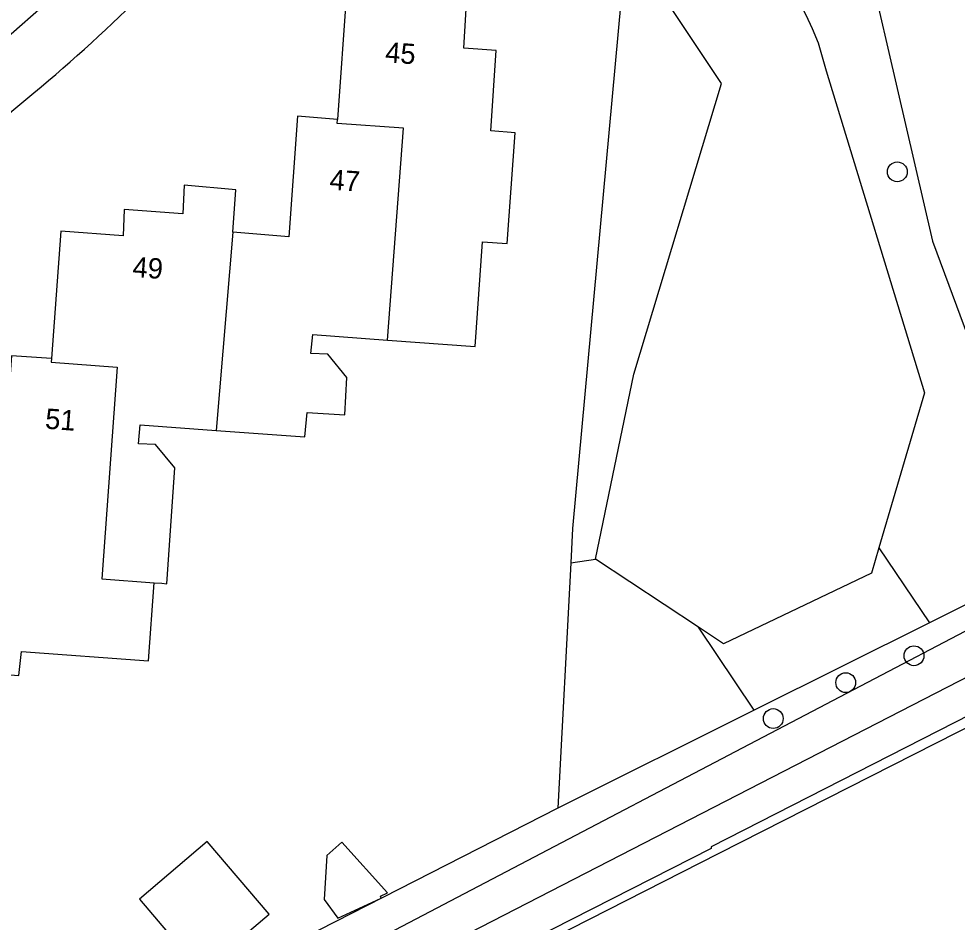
# Model space of a CAD drawing. Extents: x 162990 to 165007, y 383433 to 384336.
# Drawn here: x 164867.83 to 164914.07, y 383689.08 to 383733.58 of the extents above; entities that cross this region are included whole.
import ezdxf

# ---------------------------------------------------------------- set-up
doc = ezdxf.new("R2010")
doc.units = 0
for name, color, linetype in [('IMGEO_Berm_halfverhard', 7, 'Continuous'), ('IMGEO_Boom', 7, 'Continuous'), ('IMGEO_Groenvoorziening', 7, 'Continuous'), ('IMGEO_Pand', 7, 'Continuous'), ('IMGEO_Pand_nummerreeks', 7, 'Continuous'), ('IMGEO_Rijbaan_lokaal_gesloten', 7, 'Continuous'), ('IMGEO_Voetpad_open', 7, 'Continuous'), ('IMGEO_Waterloop', 7, 'Continuous')]:
    doc.layers.add(name, color=color, linetype=linetype)

msp = doc.modelspace()

# ---------------------------------------------------------------- linework, layer by layer
at = {"layer": 'IMGEO_Berm_halfverhard'}
msp.add_lwpolyline([(164981.105, 383732.885), (164980.58, 383732.618), (164916.382, 383700.044), (164916.336, 383700.135), (164901.957, 383692.8), (164901.95, 383692.717), (164878.436, 383680.759), (164854.923, 383668.802)], dxfattribs=at)
at = {"layer": 'IMGEO_Boom'}
for centre in [(164911.12, 383726.038), (164911.943, 383702.205), (164908.58, 383700.882), (164905.01, 383699.11)]:
    msp.add_circle(centre, 0.489, dxfattribs=at)
at = {"layer": 'IMGEO_Groenvoorziening'}
for points in [[(164896.247, 383706.97), (164898.133, 383716.075), (164902.465, 383730.383), (164898.744, 383735.968), (164898.152, 383736.849), (164897.793, 383737.428), (164897.377, 383738.204), (164896.856, 383739.246), (164896.509, 383740.231), (164896.161, 383741.331), (164895.918, 383742.315), (164895.75, 383743.316), (164896.165, 383745.965)], [(164902.273, 383744.364), (164901.3, 383740.76), (164905.436, 383735.651), (164905.905, 383735.002), (164906.287, 383734.388), (164906.622, 383733.763), (164906.923, 383733.091), (164907.224, 383732.385), (164907.624, 383731.021), (164912.461, 383715.162), (164910.219, 383707.523)], [(164908.04, 383743.419), (164912.862, 383722.626), (164918.721, 383706.833)], [(164887.352, 383739.304), (164890.219, 383740.003), (164895.839, 383741.307), (164896.535, 383737.592), (164897.218, 383735.736), (164897.513, 383734.588), (164895.121, 383708.468), (164895.032, 383706.788)], [(164910.219, 383707.523), (164909.853, 383706.277), (164902.56, 383702.791), (164901.325, 383703.608)], [(164910.219, 383707.523), (164912.703, 383703.83)], [(164895.032, 383706.788), (164894.395, 383694.693)], [(164895.032, 383706.788), (164896.247, 383706.97)], [(164901.325, 383703.608), (164896.247, 383706.97)], [(164918.721, 383706.833), (164912.703, 383703.83)], [(164912.703, 383703.83), (164904.074, 383699.523)], [(164904.074, 383699.523), (164901.325, 383703.608)], [(164904.074, 383699.523), (164894.395, 383694.693)], [(164894.395, 383694.693), (164876.384, 383685.5), (164850.148, 383672.11), (164849.952, 383667.665), (164830.398, 383657.15), (164813.088, 383647.042), (164811.198, 383646.554), (164806.938, 383645.511), (164801.249, 383645.735), (164795.689, 383646.397)]]:
    msp.add_lwpolyline(points, dxfattribs=at)
at = {"layer": 'IMGEO_Pand'}
for points in [[(164886.01, 383717.751), (164890.327, 383717.433), (164890.677, 383722.597), (164891.896, 383722.501), (164892.289, 383727.961), (164891.089, 383728.053), (164891.364, 383732.007), (164889.755, 383732.129), (164889.936, 383735.183), (164887.114, 383735.407), (164887.019, 383734.645), (164883.984, 383734.874), (164883.536, 383728.62)], [(164883.536, 383728.62), (164881.572, 383728.787), (164881.145, 383722.843), (164878.381, 383723.072)], [(164886.01, 383717.751), (164886.794, 383728.197), (164883.52, 383728.423), (164883.536, 383728.62)], [(164878.381, 383723.072), (164878.528, 383725.154), (164875.989, 383725.385), (164875.912, 383723.976), (164873.035, 383724.179), (164872.982, 383722.88), (164869.907, 383723.122), (164869.441, 383716.853)], [(164878.381, 383723.072), (164877.558, 383713.304)], [(164877.558, 383713.304), (164881.928, 383712.991), (164882.039, 383714.19), (164883.896, 383714.072), (164884.001, 383715.908), (164883.056, 383717.057), (164882.229, 383717.092), (164882.315, 383718.023), (164886.01, 383717.751)], [(164869.441, 383716.853), (164867.469, 383716.976), (164867.042, 383711.032), (164864.269, 383711.262)], [(164869.441, 383716.853), (164869.427, 383716.661), (164872.679, 383716.415), (164871.934, 383705.99), (164874.511, 383705.8)], [(164874.511, 383705.8), (164874.88, 383705.773), (164875.126, 383705.755), (164875.525, 383711.465), (164874.568, 383712.612), (164873.736, 383712.645), (164873.812, 383713.572), (164877.558, 383713.304)], [(164863.615, 383701.544), (164867.839, 383701.237), (164867.966, 383702.42), (164874.23, 383701.96), (164874.511, 383705.8)], [(164873.775, 383690.218), (164876.825, 383686.634), (164880.165, 383689.476), (164877.115, 383693.06), (164873.775, 383690.218)], [(164882.888, 383690.203), (164883.561, 383689.274), (164885.691, 383690.271), (164885.652, 383690.371), (164885.996, 383690.528), (164883.758, 383693.018), (164883.012, 383692.367), (164882.888, 383690.203)]]:
    msp.add_lwpolyline(points, dxfattribs=at)
at = {"layer": 'IMGEO_Rijbaan_lokaal_gesloten'}
for points in [[(165007.387, 383745.685), (165002.094, 383743.057), (164996.811, 383740.409), (164991.537, 383737.741), (164989.479, 383736.693), (164987.422, 383735.642), (164984.158, 383733.985), (164980.761, 383732.261), (164916.206, 383699.506), (164902.33, 383692.461), (164878.617, 383680.402), (164855.102, 383668.444), (164850.383, 383666.071), (164845.692, 383663.64), (164841.032, 383661.151), (164836.757, 383658.843), (164832.518, 383656.469), (164828.315, 383654.031), (164823.265, 383650.974), (164818.287, 383648.165)], [(164869.492, 383734.619), (164866.905, 383732.341), (164866.689, 383732.161), (164862.515, 383728.673), (164859.751, 383726.387), (164855.349, 383722.706), (164852.352, 383720.213), (164848.377, 383716.905), (164845.391, 383714.386), (164840.994, 383710.687), (164838.11, 383708.312), (164834.031, 383704.929), (164831.161, 383702.539), (164826.739, 383698.863), (164823.862, 383696.438), (164820.825, 383693.983), (164819.56, 383692.958), (164816.676, 383690.521), (164814.662, 383688.827)]]:
    msp.add_lwpolyline(points, dxfattribs=at)
at = {"layer": 'IMGEO_Voetpad_open'}
msp.add_lwpolyline([(164798.371, 383671.363), (164868.571, 383729.932)], dxfattribs=at)
msp.add_arc((164822.074, 383786.455), 73.191, 309.44144, 315.33044, dxfattribs=at)
at = {"layer": 'IMGEO_Waterloop'}
for points in [[(164945.998, 383719.043), (164951.428, 383721.646), (164979.202, 383735.856), (164979.38, 383735.394), (164979.869, 383734.124), (164921.036, 383704.486), (164877.96, 383682.332)], [(164877.125, 383683.865), (164919.254, 383705.921), (164932.955, 383712.363), (164945.998, 383719.043)]]:
    msp.add_lwpolyline(points, dxfattribs=at)

# ---------------------------------------------------------------- texts
at = {"layer": 'IMGEO_Pand_nummerreeks'}
for s, rotation, p in [('45', 355.685, (164885.866, 383731.443)), ('47', 356.0512, (164883.125, 383725.163)), ('49', 355.9664, (164873.418, 383720.864)), ('51', 355.6742, (164869.109, 383713.395))]:
    msp.add_text(s, height=1, rotation=rotation, dxfattribs=at).set_placement(p)

doc.saveas('drawing.dxf')
